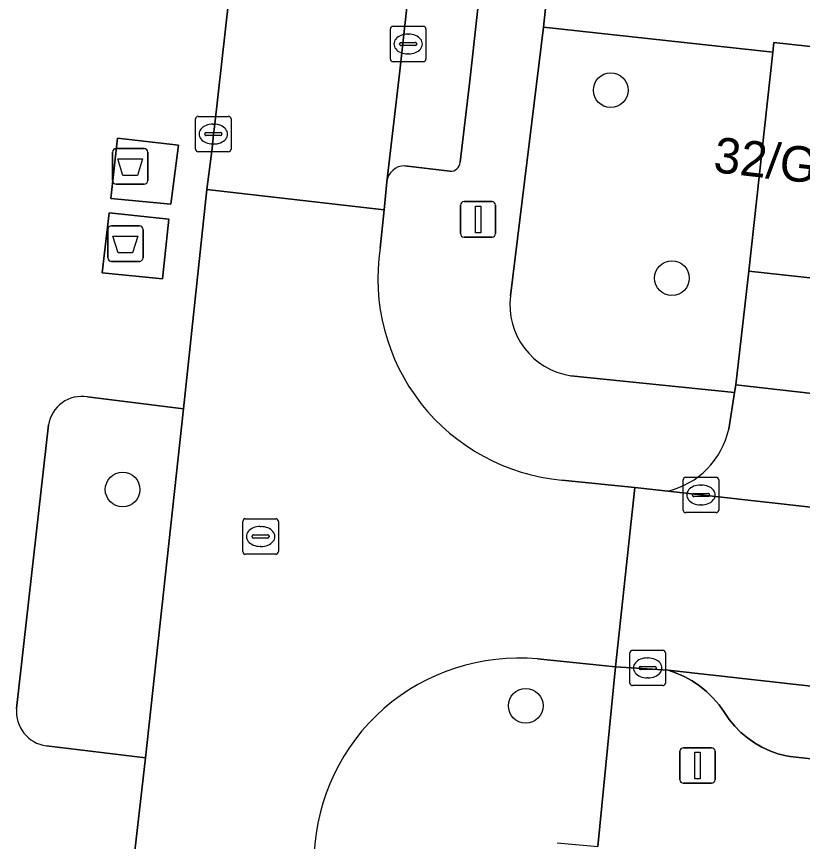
# Model space of a CAD drawing. Extents: x 161928 to 163071, y 386474 to 387428.
# Drawn here: x 162058.31 to 162080.47, y 386644.64 to 386667.9 of the extents above; entities that cross this region are included whole.
import ezdxf

# ---------------------------------------------------------------- set-up
doc = ezdxf.new("R2010")
doc.units = 0
for name, color, linetype in [('IMGEO_Afval_apart_plaats', 7, 'Continuous'), ('IMGEO_Boom', 7, 'Continuous'), ('IMGEO_Groenvoorziening', 7, 'Continuous'), ('IMGEO_Kolk', 7, 'Continuous'), ('IMGEO_Lichtmast', 7, 'Continuous'), ('IMGEO_Pand', 7, 'Continuous'), ('IMGEO_Pand_nummerreeks', 7, 'Continuous'), ('IMGEO_Parkeervlak_open', 7, 'Continuous'), ('IMGEO_Rijbaan_lokaal_open', 7, 'Continuous'), ('IMGEO_Rioolput', 7, 'Continuous'), ('IMGEO_Voetpad_gesloten', 7, 'Continuous'), ('IMGEO_Voetpad_open', 7, 'Continuous')]:
    doc.layers.add(name, color=color, linetype=linetype)

msp = doc.modelspace()

# ---------------------------------------------------------------- linework, layer by layer
at = {"layer": 'IMGEO_Afval_apart_plaats'}
for p, q in [((162061.021, 386663.275), (162061.021, 386664.075)), ((162061.021, 386664.075), (162061.021, 386663.275)), ((162061.121, 386664.175), (162061.911, 386664.175)), ((162061.911, 386664.175), (162061.121, 386664.175)), ((162062.011, 386664.075), (162062.011, 386663.275)), ((162062.011, 386663.275), (162062.011, 386664.075)), ((162061.911, 386663.175), (162061.121, 386663.175)), ((162061.121, 386663.175), (162061.911, 386663.175)), ((162060.888, 386661.097), (162060.888, 386661.897)), ((162060.888, 386661.897), (162060.888, 386661.097)), ((162060.988, 386661.997), (162061.778, 386661.997)), ((162061.778, 386661.997), (162060.988, 386661.997)), ((162061.878, 386661.897), (162061.878, 386661.097)), ((162061.878, 386661.097), (162061.878, 386661.897)), ((162061.778, 386660.997), (162060.988, 386660.997)), ((162060.988, 386660.997), (162061.778, 386660.997))]:
    msp.add_line(p, q, dxfattribs=at)
for points in [[(162061.164, 386663.889), (162061.868, 386663.889), (162061.719, 386663.419), (162061.313, 386663.419), (162061.164, 386663.889)], [(162061.031, 386661.711), (162061.735, 386661.711), (162061.586, 386661.241), (162061.18, 386661.241), (162061.031, 386661.711)]]:
    msp.add_lwpolyline(points, dxfattribs=at)
for centre, start, end in [((162061.121, 386664.075), 90, 180), ((162061.121, 386664.075), 90, 180), ((162061.911, 386664.075), 0, 90), ((162061.911, 386664.075), 360, 90), ((162061.121, 386663.275), 180, 270), ((162061.121, 386663.275), 180, 270), ((162061.911, 386663.275), 270, 0), ((162061.911, 386663.275), 270, 0), ((162060.988, 386661.897), 90, 180), ((162060.988, 386661.897), 90, 180), ((162061.778, 386661.897), 0, 90), ((162061.778, 386661.897), 360, 90), ((162060.988, 386661.097), 180, 270), ((162060.988, 386661.097), 180, 270), ((162061.778, 386661.097), 270, 0), ((162061.778, 386661.097), 270, 0)]:
    msp.add_arc(centre, 0.1, start, end, dxfattribs=at)
at = {"layer": 'IMGEO_Boom'}
for centre in [(162075.063, 386665.823), (162076.79, 386660.524), (162061.304, 386654.563), (162072.666, 386648.465)]:
    msp.add_circle(centre, 0.489, dxfattribs=at)
at = {"layer": 'IMGEO_Groenvoorziening'}
for points in [[(162079.63, 386666.894), (162073.164, 386667.602), (162072.238, 386660.024)], [(162073.937, 386657.772), (162078.556, 386657.302), (162078.591, 386657.52), (162078.953, 386660.718), (162079.63, 386666.894)], [(162063.016, 386656.838), (162060.311, 386657.173)], [(162059.154, 386647.336), (162061.95, 386647.002), (162063.016, 386656.838)], [(162059.214, 386656.383), (162058.316, 386648.393)]]:
    msp.add_lwpolyline(points, dxfattribs=at)
for centre, radius, start, end in [((162074.242, 386659.769), 2.02, 172.7547, 261.3101), ((162060.147, 386656.244), 0.943, 79.9956, 171.5232), ((162059.284, 386648.3), 0.973, 174.5026, 262.3129)]:
    msp.add_arc(centre, radius, start, end, dxfattribs=at)
at = {"layer": 'IMGEO_Kolk'}
for p, q in [((162068.852, 386666.699), (162068.852, 386667.551)), ((162068.927, 386667.625), (162069.779, 386667.625)), ((162069.853, 386667.551), (162069.853, 386666.699)), ((162069.34, 386667.405), (162069.365, 386667.405)), ((162069.111, 386667.119), (162069.111, 386667.131)), ((162069.549, 386667.082), (162069.151, 386667.082)), ((162069.154, 386667.168), (162069.552, 386667.168)), ((162069.595, 386667.131), (162069.595, 386667.119)), ((162069.363, 386666.845), (162069.338, 386666.845)), ((162069.779, 386666.625), (162068.927, 386666.625)), ((162063.36, 386664.16), (162063.36, 386665.012)), ((162063.435, 386665.086), (162064.287, 386665.086)), ((162064.361, 386665.012), (162064.361, 386664.16)), ((162063.848, 386664.866), (162063.873, 386664.866)), ((162063.619, 386664.58), (162063.619, 386664.592)), ((162064.057, 386664.543), (162063.659, 386664.543)), ((162063.662, 386664.629), (162064.06, 386664.629)), ((162064.103, 386664.592), (162064.103, 386664.58)), ((162063.871, 386664.306), (162063.846, 386664.306)), ((162064.287, 386664.086), (162063.435, 386664.086)), ((162077.181, 386654.911), (162078.033, 386654.911)), ((162077.106, 386653.985), (162077.106, 386654.837)), ((162077.594, 386654.691), (162077.619, 386654.691)), ((162078.107, 386654.837), (162078.107, 386653.985)), ((162077.408, 386654.454), (162077.806, 386654.454)), ((162077.365, 386654.405), (162077.365, 386654.417)), ((162077.803, 386654.368), (162077.405, 386654.368)), ((162077.849, 386654.417), (162077.849, 386654.405)), ((162077.617, 386654.131), (162077.592, 386654.131)), ((162078.033, 386653.911), (162077.181, 386653.911)), ((162075.68, 386650.034), (162076.532, 386650.034)), ((162075.605, 386649.108), (162075.605, 386649.96)), ((162076.093, 386649.814), (162076.118, 386649.814)), ((162076.606, 386649.96), (162076.606, 386649.108)), ((162075.864, 386649.528), (162075.864, 386649.54)), ((162075.907, 386649.577), (162076.305, 386649.577)), ((162076.348, 386649.54), (162076.348, 386649.528)), ((162076.302, 386649.491), (162075.904, 386649.491)), ((162076.116, 386649.254), (162076.091, 386649.254)), ((162076.532, 386649.034), (162075.68, 386649.034))]:
    msp.add_line(p, q, dxfattribs=at)
for points in [[(162068.852, 386666.699), (162068.852, 386667.551)], [(162068.927, 386667.625), (162069.779, 386667.625)], [(162069.853, 386667.551), (162069.853, 386666.699)], [(162069.779, 386666.625), (162068.927, 386666.625)], [(162063.36, 386664.16), (162063.36, 386665.012)], [(162063.435, 386665.086), (162064.287, 386665.086)], [(162064.361, 386665.012), (162064.361, 386664.16)], [(162064.287, 386664.086), (162063.435, 386664.086)], [(162077.181, 386654.911), (162078.033, 386654.911)], [(162077.106, 386653.985), (162077.106, 386654.837)], [(162078.107, 386654.837), (162078.107, 386653.985)], [(162078.033, 386653.911), (162077.181, 386653.911)], [(162075.68, 386650.034), (162076.532, 386650.034)], [(162075.605, 386649.108), (162075.605, 386649.96)], [(162076.606, 386649.96), (162076.606, 386649.108)], [(162076.532, 386649.034), (162075.68, 386649.034)]]:
    msp.add_lwpolyline(points, dxfattribs=at)
for centre, radius, start, end in [((162068.929, 386667.549), 0.0765, 91.552, 178.448), ((162068.929, 386667.549), 0.0765, 91.552, 178.448), ((162069.777, 386667.549), 0.0765, 1.552, 88.448), ((162069.777, 386667.549), 0.0765, 1.552, 88.448), ((162069.151, 386667.128), 0.0403, 85.8775, 175.7526), ((162069.148, 386667.118), 0.0366, 178.938, 274.7102), ((162069.552, 386667.125), 0.043, 264.8664, 352.4533), ((162069.556, 386667.13), 0.0386, 1.7309, 96.639), ((162068.929, 386666.701), 0.0765, 181.552, 268.448), ((162068.929, 386666.701), 0.0765, 181.552, 268.448), ((162069.777, 386666.701), 0.0765, 271.552, 358.448), ((162069.777, 386666.701), 0.0765, 271.552, 358.448), ((162063.437, 386665.01), 0.0765, 91.552, 178.448), ((162063.437, 386665.01), 0.0765, 91.552, 178.448), ((162064.285, 386665.01), 0.0765, 1.552, 88.448), ((162064.285, 386665.01), 0.0765, 1.552, 88.448), ((162063.659, 386664.589), 0.0403, 85.8775, 175.7526), ((162063.656, 386664.579), 0.0366, 178.938, 274.7102), ((162064.06, 386664.586), 0.043, 264.8664, 352.4533), ((162064.064, 386664.591), 0.0386, 1.7309, 96.639), ((162063.437, 386664.162), 0.0765, 181.552, 268.448), ((162063.437, 386664.162), 0.0765, 181.552, 268.448), ((162064.285, 386664.162), 0.0765, 271.552, 358.448), ((162064.285, 386664.162), 0.0765, 271.552, 358.448), ((162077.183, 386654.835), 0.0765, 91.552, 178.448), ((162077.183, 386654.835), 0.0765, 91.552, 178.448), ((162078.031, 386654.835), 0.0765, 1.552, 88.448), ((162078.031, 386654.835), 0.0765, 1.552, 88.448), ((162077.405, 386654.414), 0.0403, 85.8775, 175.7526), ((162077.81, 386654.416), 0.0386, 1.7309, 96.639), ((162077.402, 386654.404), 0.0366, 178.938, 274.7102), ((162077.806, 386654.411), 0.043, 264.8664, 352.4533), ((162077.183, 386653.987), 0.0765, 181.552, 268.448), ((162077.183, 386653.987), 0.0765, 181.552, 268.448), ((162078.031, 386653.987), 0.0765, 271.552, 358.448), ((162078.031, 386653.987), 0.0765, 271.552, 358.448), ((162075.682, 386649.958), 0.0765, 91.552, 178.448), ((162075.682, 386649.958), 0.0765, 91.552, 178.448), ((162076.53, 386649.958), 0.0765, 1.552, 88.448), ((162076.53, 386649.958), 0.0765, 1.552, 88.448), ((162075.904, 386649.537), 0.0403, 85.8775, 175.7526), ((162076.309, 386649.539), 0.0386, 1.7309, 96.639), ((162075.901, 386649.527), 0.0366, 178.938, 274.7102), ((162076.305, 386649.534), 0.043, 264.8664, 352.4533), ((162075.682, 386649.11), 0.0765, 181.552, 268.448), ((162075.682, 386649.11), 0.0765, 181.552, 268.448), ((162076.53, 386649.11), 0.0765, 271.552, 358.448), ((162076.53, 386649.11), 0.0765, 271.552, 358.448)]:
    msp.add_arc(centre, radius, start, end, dxfattribs=at)
for centre, major_axis, ratio, start_param, end_param in [((162069.339, 386667.125), (-0.387, 0.002), 0.722429, 4.712389, 7.853982), ((162069.364, 386667.125), (-0.39, 0.002), 0.717154, 1.570796, 4.712389), ((162063.847, 386664.586), (-0.387, 0.002), 0.722429, 4.712389, 7.853982), ((162063.872, 386664.586), (-0.39, 0.002), 0.717154, 1.570796, 4.712389), ((162077.593, 386654.411), (-0.387, 0.002), 0.722429, 4.712389, 7.853982), ((162077.618, 386654.411), (-0.39, 0.002), 0.717154, 1.570796, 4.712389), ((162076.092, 386649.534), (-0.387, 0.002), 0.722429, 4.712389, 7.853982), ((162076.117, 386649.534), (-0.39, 0.002), 0.717154, 1.570796, 4.712389)]:
    msp.add_ellipse(centre, major_axis=major_axis, ratio=ratio, start_param=start_param, end_param=end_param, dxfattribs=at)
at = {"layer": 'IMGEO_Lichtmast'}
for p, q in [((162070.828, 386661.781), (162070.828, 386662.581)), ((162070.828, 386662.581), (162070.828, 386661.781)), ((162070.928, 386662.681), (162071.718, 386662.681)), ((162071.718, 386662.681), (162070.928, 386662.681)), ((162071.818, 386662.581), (162071.818, 386661.781)), ((162071.818, 386661.781), (162071.818, 386662.581)), ((162071.718, 386661.681), (162070.928, 386661.681)), ((162070.928, 386661.681), (162071.718, 386661.681)), ((162077.114, 386647.282), (162077.904, 386647.282)), ((162077.904, 386647.282), (162077.114, 386647.282)), ((162077.014, 386646.382), (162077.014, 386647.182)), ((162077.014, 386647.182), (162077.014, 386646.382)), ((162078.004, 386647.182), (162078.004, 386646.382)), ((162078.004, 386646.382), (162078.004, 386647.182)), ((162077.904, 386646.282), (162077.114, 386646.282)), ((162077.114, 386646.282), (162077.904, 386646.282))]:
    msp.add_line(p, q, dxfattribs=at)
for points in [[(162071.248, 386662.556), (162071.398, 386662.556), (162071.398, 386661.806), (162071.248, 386661.806), (162071.248, 386662.556)], [(162077.434, 386647.157), (162077.584, 386647.157), (162077.584, 386646.407), (162077.434, 386646.407), (162077.434, 386647.157)]]:
    msp.add_lwpolyline(points, dxfattribs=at)
for centre, start, end in [((162070.928, 386662.581), 90, 180), ((162070.928, 386662.581), 90, 180), ((162071.718, 386662.581), 0, 90), ((162071.718, 386662.581), 360, 90), ((162070.928, 386661.781), 180, 270), ((162070.928, 386661.781), 180, 270), ((162071.718, 386661.781), 270, 0), ((162071.718, 386661.781), 270, 0), ((162077.114, 386647.182), 90, 180), ((162077.114, 386647.182), 90, 180), ((162077.904, 386647.182), 0, 90), ((162077.904, 386647.182), 360, 90), ((162077.114, 386646.382), 180, 270), ((162077.114, 386646.382), 180, 270), ((162077.904, 386646.382), 270, 0), ((162077.904, 386646.382), 270, 0)]:
    msp.add_arc(centre, 0.1, start, end, dxfattribs=at)
at = {"layer": 'IMGEO_Pand'}
msp.add_lwpolyline([(162081.969, 386660.387), (162082.676, 386666.839), (162079.66, 386667.17), (162079.63, 386666.894), (162078.953, 386660.718)], close=True, dxfattribs=at)
at = {"layer": 'IMGEO_Parkeervlak_open'}
for points in [[(162075.324, 386722.497), (162069.106, 386666.289), (162068.747, 386663.239)], [(162070.821, 386663.793), (162071.089, 386666.087), (162077.22, 386721.538)], [(162069.259, 386663.694), (162070.53, 386663.54)]]:
    msp.add_lwpolyline(points, dxfattribs=at)
msp.add_lwpolyline([(162076.681, 386649.471), (162076.894, 386649.398), (162077.13, 386649.295), (162077.355, 386649.17), (162077.569, 386649.026), (162077.768, 386648.864), (162077.953, 386648.684), (162078.12, 386648.489), (162078.27, 386648.279), (162078.407, 386648.078), (162078.562, 386647.89), (162078.732, 386647.717), (162078.918, 386647.56), (162079.117, 386647.42), (162079.327, 386647.298), (162079.548, 386647.196), (162079.777, 386647.114), (162080.012, 386647.052), (162080.121, 386647.031), (162124.305, 386642.089), (162124.536, 386644.116)], close=True, dxfattribs=at)
for centre, radius, start, end in [((162070.547, 386663.814), 0.275, 266.4454, 355.563), ((162069.262, 386663.174), 0.52, 90.3855, 172.8677)]:
    msp.add_arc(centre, radius, start, end, dxfattribs=at)
at = {"layer": 'IMGEO_Rijbaan_lokaal_open'}
for points in [[(162077.675, 386743.338), (162072.667, 386743.884), (162070.642, 386725.976), (162070.145, 386721.378), (162069.042, 386711.185), (162067.793, 386699.898), (162067.033, 386693.256), (162066.982, 386692.707), (162066.976, 386692.648), (162065.093, 386675.567), (162065.016, 386674.763), (162063.892, 386664.791), (162063.861, 386664.586), (162063.828, 386664.177), (162063.68, 386663.025), (162068.677, 386662.451), (162068.747, 386663.239), (162069.106, 386666.289), (162075.324, 386722.497), (162075.803, 386726.786), (162077.47, 386741.703)], [(162076.671, 386654.518), (162075.74, 386654.622), (162075.194, 386649.565), (162076.681, 386649.471), (162124.536, 386644.116), (162125.103, 386649.091), (162123.548, 386649.266), (162118.37, 386649.846), (162113.796, 386650.359)]]:
    msp.add_lwpolyline(points, close=True, dxfattribs=at)
for points in [[(162068.563, 386661.369), (162068.677, 386662.451), (162063.68, 386663.025), (162063.016, 386656.838), (162061.95, 386647.002), (162061.585, 386643.805), (162066.583, 386643.256), (162066.702, 386644.28)], [(162075.74, 386654.622), (162073.687, 386654.827)], [(162072.999, 386649.785), (162075.194, 386649.565), (162075.74, 386654.622)]]:
    msp.add_lwpolyline(points, dxfattribs=at)
for centre, radius, start, end in [((162074.21, 386660.515), 5.712, 171.3976, 264.7418), ((162072.464, 386644.043), 5.767, 84.678, 177.6436)]:
    msp.add_arc(centre, radius, start, end, dxfattribs=at)
at = {"layer": 'IMGEO_Rioolput'}
for p, q in [((162064.767, 386653.739), (162065.619, 386653.739)), ((162064.692, 386652.813), (162064.692, 386653.665)), ((162065.18, 386653.519), (162065.205, 386653.519)), ((162065.693, 386653.665), (162065.693, 386652.813)), ((162064.994, 386653.282), (162065.392, 386653.282)), ((162064.951, 386653.233), (162064.951, 386653.245)), ((162065.389, 386653.196), (162064.991, 386653.196)), ((162065.435, 386653.245), (162065.435, 386653.233)), ((162065.203, 386652.959), (162065.178, 386652.959)), ((162065.619, 386652.739), (162064.767, 386652.739))]:
    msp.add_line(p, q, dxfattribs=at)
for points in [[(162064.767, 386653.739), (162065.619, 386653.739)], [(162064.692, 386652.813), (162064.692, 386653.665)], [(162065.693, 386653.665), (162065.693, 386652.813)], [(162065.619, 386652.739), (162064.767, 386652.739)]]:
    msp.add_lwpolyline(points, dxfattribs=at)
for centre, radius, start, end in [((162064.769, 386653.663), 0.0765, 91.552, 178.448), ((162064.769, 386653.663), 0.0765, 91.552, 178.448), ((162065.617, 386653.663), 0.0765, 1.552, 88.448), ((162065.617, 386653.663), 0.0765, 1.552, 88.448), ((162064.991, 386653.242), 0.0403, 85.8775, 175.7526), ((162065.396, 386653.244), 0.0386, 1.7309, 96.639), ((162064.988, 386653.232), 0.0366, 178.938, 274.7102), ((162065.392, 386653.239), 0.043, 264.8664, 352.4533), ((162064.769, 386652.815), 0.0765, 181.552, 268.448), ((162064.769, 386652.815), 0.0765, 181.552, 268.448), ((162065.617, 386652.815), 0.0765, 271.552, 358.448), ((162065.617, 386652.815), 0.0765, 271.552, 358.448)]:
    msp.add_arc(centre, radius, start, end, dxfattribs=at)
for centre, major_axis, ratio, start_param, end_param in [((162065.179, 386653.239), (-0.387, 0.002), 0.722429, 4.712389, 7.853982), ((162065.204, 386653.239), (-0.39, 0.002), 0.717154, 1.570796, 4.712389)]:
    msp.add_ellipse(centre, major_axis=major_axis, ratio=ratio, start_param=start_param, end_param=end_param, dxfattribs=at)
at = {"layer": 'IMGEO_Voetpad_gesloten'}
for points in [[(162062.882, 386664.277), (162061.155, 386664.473), (162060.972, 386662.774), (162062.658, 386662.611)], [(162062.607, 386662.183), (162060.923, 386662.366), (162060.731, 386660.67), (162062.426, 386660.5)]]:
    msp.add_lwpolyline(points, close=True, dxfattribs=at)
at = {"layer": 'IMGEO_Voetpad_open'}
for points in [[(162077.22, 386721.538), (162071.089, 386666.087), (162070.821, 386663.793)], [(162072.238, 386660.024), (162073.164, 386667.602), (162073.359, 386669.381), (162078.66, 386717.651)], [(162060.311, 386657.173), (162063.016, 386656.838), (162063.68, 386663.025), (162063.828, 386664.177), (162063.861, 386664.586), (162063.892, 386664.791), (162065.016, 386674.763), (162065.093, 386675.567)], [(162073.359, 386669.381), (162073.164, 386667.602), (162079.63, 386666.894), (162079.66, 386667.17), (162082.676, 386666.839), (162085.693, 386666.509), (162088.709, 386666.178), (162091.725, 386665.847), (162094.742, 386665.517), (162097.758, 386665.186), (162100.775, 386664.856), (162103.791, 386664.525), (162106.807, 386664.194)], [(162070.53, 386663.54), (162069.259, 386663.694)], [(162068.747, 386663.239), (162068.677, 386662.451), (162068.563, 386661.369)], [(162078.556, 386657.302), (162073.937, 386657.772)], [(162078.591, 386657.52), (162078.556, 386657.302), (162078.39, 386656.267)], [(162111.648, 386652.96), (162111.768, 386653.747), (162078.591, 386657.52)], [(162078.39, 386656.267), (162078.556, 386657.302)], [(162058.316, 386648.393), (162059.214, 386656.383)], [(162073.687, 386654.827), (162075.74, 386654.622), (162076.671, 386654.518)], [(162076.671, 386654.518), (162113.796, 386650.359)], [(162073.549, 386644.602), (162074.703, 386644.498), (162075.194, 386649.565), (162072.999, 386649.785)], [(162124.305, 386642.089), (162080.121, 386647.031), (162080.012, 386647.052), (162079.777, 386647.114), (162079.548, 386647.196), (162079.327, 386647.298), (162079.117, 386647.42), (162078.918, 386647.56), (162078.732, 386647.717), (162078.562, 386647.89), (162078.407, 386648.078), (162078.27, 386648.279), (162078.12, 386648.489), (162077.953, 386648.684), (162077.768, 386648.864), (162077.569, 386649.026), (162077.355, 386649.17), (162077.13, 386649.295), (162076.894, 386649.398), (162076.681, 386649.471), (162075.194, 386649.565), (162074.703, 386644.498)], [(162061.585, 386643.805), (162061.95, 386647.002), (162059.154, 386647.336)]]:
    msp.add_lwpolyline(points, dxfattribs=at)
for points in [[(162061.155, 386664.473), (162062.882, 386664.277), (162062.658, 386662.611), (162060.972, 386662.774)], [(162060.923, 386662.366), (162062.607, 386662.183), (162062.426, 386660.5), (162060.731, 386660.67)], [(162078.953, 386660.718), (162078.591, 386657.52), (162111.768, 386653.747), (162112.133, 386657.081), (162109.116, 386657.412), (162106.1, 386657.742), (162103.084, 386658.073), (162100.067, 386658.404), (162097.051, 386658.734), (162094.035, 386659.065), (162091.018, 386659.395), (162088.002, 386659.726), (162084.985, 386660.057), (162081.969, 386660.387)]]:
    msp.add_lwpolyline(points, close=True, dxfattribs=at)
for centre, radius, start, end in [((162070.547, 386663.814), 0.275, 266.4454, 355.563), ((162069.262, 386663.174), 0.52, 90.3855, 172.8677), ((162074.21, 386660.515), 5.712, 171.3976, 264.7418), ((162074.242, 386659.769), 2.02, 172.7547, 261.3101), ((162060.147, 386656.244), 0.943, 79.9956, 171.5232), ((162076.13, 386656.769), 2.315, 283.509, 347.4822), ((162076.13, 386656.769), 2.315, 283.509, 347.4822), ((162072.464, 386644.043), 5.767, 84.678, 177.6436), ((162059.284, 386648.3), 0.973, 174.5026, 262.3129)]:
    msp.add_arc(centre, radius, start, end, dxfattribs=at)

# ---------------------------------------------------------------- texts
at = {"layer": 'IMGEO_Pand_nummerreeks'}
msp.add_text('32/G11', height=1, rotation=353.5315, dxfattribs=at).set_placement((162077.934, 386663.517))

doc.saveas('drawing.dxf')
